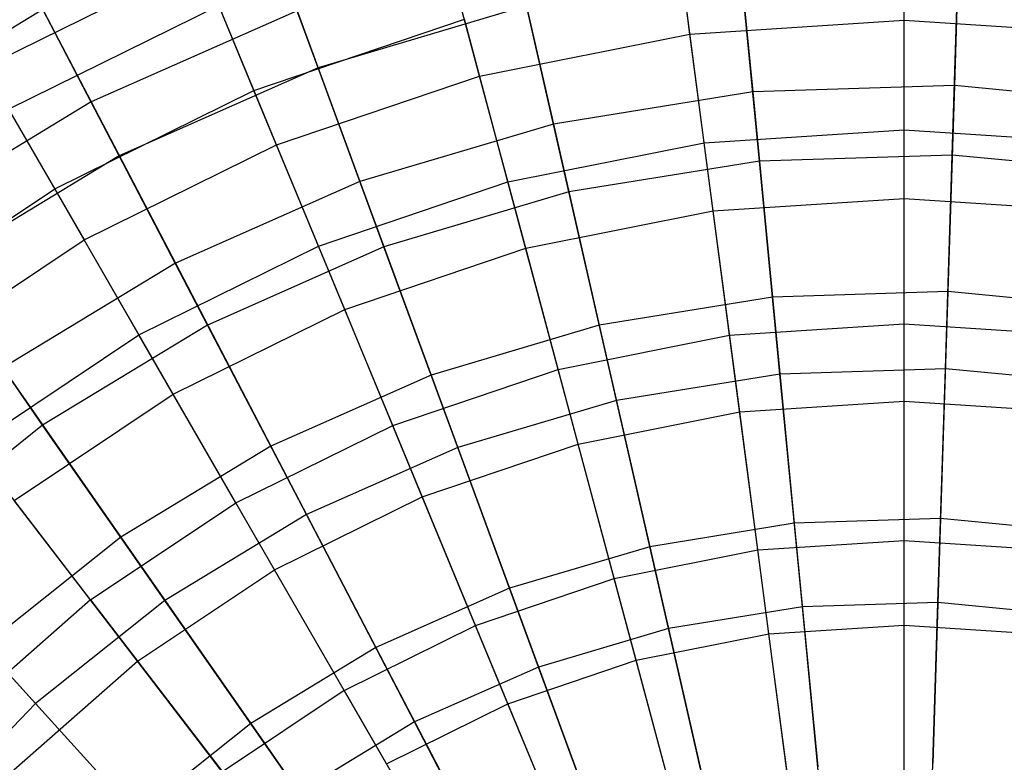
# Model space of a CAD drawing. Extents: x 0.2 to 40.1, y -6.7 to 6.7.
# Tile 512 of 516: x 36.752 to 37.798, y 4.362 to 5.15. Entities that reach past the tile are written whole.
import ezdxf

# ---------------------------------------------------------------- set-up
doc = ezdxf.new("R2010")
doc.units = 0
doc.header["$MEASUREMENT"] = 0
doc.layers.get('0').update_dxf_attribs({"color": 13, "linetype": 'CONTINUOUS'})

# ---------------------------------------------------------------- blocks, each defined once
blk = doc.blocks.new('GRUPUJ_1')
at = {"color": 0}
for p, q in [((37.4853, 11.8094, 13.2623), (37.4853, 11.9698, 13.5042)), ((37.4853, 11.8094, 13.2623), (37.4853, 11.9698, 13.5042)), ((37.258, 11.7945, 13.2623), (37.237, 11.9535, 13.5042)), ((37.258, 11.7945, 13.2623), (37.237, 11.9535, 13.5042)), ((37.5451, 11.9333, 16.1154), (37.5389, 11.7401, 16.3349)), ((37.5451, 11.9333, 16.1154), (37.5389, 11.7401, 16.3349)), ((36.863, 11.7589, 13.1395), (36.8026, 11.9231, 13.3739)), ((36.863, 11.7589, 13.1395), (36.8026, 11.9231, 13.3739)), ((37.3061, 11.9256, 16.1154), (37.3246, 11.7332, 16.3349)), ((37.3061, 11.9256, 16.1154), (37.3246, 11.7332, 16.3349)), ((37.0346, 11.7501, 13.2623), (36.993, 11.905, 13.5042)), ((37.0346, 11.7501, 13.2623), (36.993, 11.905, 13.5042)), ((37.07, 11.8875, 16.1154), (37.113, 11.699, 16.3349)), ((37.07, 11.8875, 16.1154), (37.113, 11.699, 16.3349)), ((36.5087, 11.7594, 15.7311), (36.7379, 11.8724, 15.7311)), ((36.5087, 11.7594, 15.7311), (36.7379, 11.8724, 15.7311)), ((36.5459, 11.8687, 15.8736), (36.622, 11.7226, 16.1154)), ((36.5459, 11.8687, 15.8736), (36.622, 11.7226, 16.1154)), ((36.7949, 11.7347, 15.9801), (36.7379, 11.8724, 15.7311)), ((36.7949, 11.7347, 15.9801), (36.7379, 11.8724, 15.7311)), ((37.4853, 11.693, 16.2085), (37.4853, 11.872, 15.9801)), ((37.4853, 11.693, 16.2085), (37.4853, 11.872, 15.9801)), ((37.5365, 11.6662, 12.9285), (37.543, 11.8688, 13.1395)), ((37.5365, 11.6662, 12.9285), (37.543, 11.8688, 13.1395)), ((37.3317, 11.6597, 12.9285), (37.3122, 11.8614, 13.1395)), ((37.3317, 11.6597, 12.9285), (37.3122, 11.8614, 13.1395)), ((37.2731, 11.6791, 16.2085), (37.2498, 11.8566, 15.9801)), ((37.2731, 11.6791, 16.2085), (37.2498, 11.8566, 15.9801)), ((36.5709, 11.8206, 13.3739), (36.3543, 11.6893, 13.3739)), ((36.5709, 11.8206, 13.3739), (36.3543, 11.6893, 13.3739)), ((36.5344, 11.715, 13.5042), (36.7575, 11.825, 13.5042)), ((36.5344, 11.715, 13.5042), (36.7575, 11.825, 13.5042)), ((36.6519, 11.6654, 13.1395), (36.5709, 11.8206, 13.3739)), ((36.6519, 11.6654, 13.1395), (36.5709, 11.8206, 13.3739)), ((36.8407, 11.8194, 16.1154), (36.622, 11.7226, 16.1154)), ((36.8407, 11.8194, 16.1154), (36.622, 11.7226, 16.1154)), ((36.8189, 11.6769, 13.2623), (36.7575, 11.825, 13.5042)), ((36.8189, 11.6769, 13.2623), (36.7575, 11.825, 13.5042)), ((36.8407, 11.8194, 16.1154), (36.9075, 11.638, 16.3349)), ((36.8407, 11.8194, 16.1154), (36.9075, 11.638, 16.3349)), ((37.0843, 11.8246, 13.1395), (36.863, 11.7589, 13.1395)), ((37.0843, 11.8246, 13.1395), (36.863, 11.7589, 13.1395)), ((37.1294, 11.627, 12.9285), (37.0843, 11.8246, 13.1395)), ((37.1294, 11.627, 12.9285), (37.0843, 11.8246, 13.1395)), ((36.7949, 11.7347, 15.9801), (37.0184, 11.8105, 15.9801)), ((36.7949, 11.7347, 15.9801), (37.0184, 11.8105, 15.9801)), ((37.0647, 11.6376, 16.2085), (37.0184, 11.8105, 15.9801)), ((37.0647, 11.6376, 16.2085), (37.0184, 11.8105, 15.9801)), ((37.258, 11.7945, 13.2623), (37.4853, 11.8094, 13.2623)), ((37.258, 11.7945, 13.2623), (37.4853, 11.8094, 13.2623)), ((37.4853, 11.8094, 13.2623), (37.7125, 11.7945, 13.2623)), ((37.4853, 11.6201, 13.0424), (37.4853, 11.8094, 13.2623)), ((37.4853, 11.6201, 13.0424), (37.4853, 11.8094, 13.2623)), ((37.4853, 11.8094, 13.2623), (37.7125, 11.7945, 13.2623)), ((37.0346, 11.7501, 13.2623), (37.258, 11.7945, 13.2623)), ((37.0346, 11.7501, 13.2623), (37.258, 11.7945, 13.2623)), ((37.2827, 11.6068, 13.0424), (37.258, 11.7945, 13.2623)), ((37.2827, 11.6068, 13.0424), (37.258, 11.7945, 13.2623)), ((36.5833, 11.6303, 15.9801), (36.5087, 11.7594, 15.7311)), ((36.5833, 11.6303, 15.9801), (36.5087, 11.7594, 15.7311)), ((36.863, 11.7589, 13.1395), (36.6519, 11.6654, 13.1395)), ((36.863, 11.7589, 13.1395), (36.6519, 11.6654, 13.1395)), ((36.933, 11.5687, 12.9285), (36.863, 11.7589, 13.1395)), ((36.933, 11.5687, 12.9285), (36.863, 11.7589, 13.1395)), ((36.8189, 11.6769, 13.2623), (37.0346, 11.7501, 13.2623)), ((36.8189, 11.6769, 13.2623), (37.0346, 11.7501, 13.2623)), ((37.0835, 11.5672, 13.0424), (37.0346, 11.7501, 13.2623)), ((37.0835, 11.5672, 13.0424), (37.0346, 11.7501, 13.2623)), ((36.5833, 11.6303, 15.9801), (36.7949, 11.7347, 15.9801)), ((36.5833, 11.6303, 15.9801), (36.7949, 11.7347, 15.9801)), ((36.8634, 11.5693, 16.2085), (36.7949, 11.7347, 15.9801)), ((36.8634, 11.5693, 16.2085), (36.7949, 11.7347, 15.9801)), ((37.3246, 11.7332, 16.3349), (37.113, 11.699, 16.3349)), ((37.3246, 11.7332, 16.3349), (37.113, 11.699, 16.3349)), ((37.5389, 11.7401, 16.3349), (37.3246, 11.7332, 16.3349)), ((37.5389, 11.7401, 16.3349), (37.3246, 11.7332, 16.3349)), ((37.3246, 11.7332, 16.3349), (37.3456, 11.5152, 16.5289)), ((37.3246, 11.7332, 16.3349), (37.3456, 11.5152, 16.5289)), ((37.5389, 11.7401, 16.3349), (37.5319, 11.5212, 16.5289)), ((37.5389, 11.7401, 16.3349), (37.5319, 11.5212, 16.5289)), ((37.7522, 11.7195, 16.3349), (37.5389, 11.7401, 16.3349)), ((37.7522, 11.7195, 16.3349), (37.5389, 11.7401, 16.3349)), ((36.622, 11.7226, 16.1154), (36.4175, 11.5987, 16.1154)), ((36.622, 11.7226, 16.1154), (36.4175, 11.5987, 16.1154)), ((36.622, 11.7226, 16.1154), (36.7115, 11.5512, 16.3349)), ((36.622, 11.7226, 16.1154), (36.7115, 11.5512, 16.3349)), ((36.5344, 11.715, 13.5042), (36.6146, 11.5761, 13.2623)), ((36.5344, 11.715, 13.5042), (36.6146, 11.5761, 13.2623)), ((37.113, 11.699, 16.3349), (36.9075, 11.638, 16.3349)), ((37.113, 11.699, 16.3349), (36.9075, 11.638, 16.3349)), ((37.113, 11.699, 16.3349), (37.1617, 11.4855, 16.5289)), ((37.113, 11.699, 16.3349), (37.1617, 11.4855, 16.5289)), ((37.2731, 11.6791, 16.2085), (37.4853, 11.693, 16.2085)), ((37.2731, 11.6791, 16.2085), (37.4853, 11.693, 16.2085)), ((37.4853, 11.4869, 16.4129), (37.4853, 11.693, 16.2085)), ((37.4853, 11.693, 16.2085), (37.6974, 11.6791, 16.2085)), ((37.4853, 11.4869, 16.4129), (37.4853, 11.693, 16.2085)), ((37.4853, 11.693, 16.2085), (37.6974, 11.6791, 16.2085)), ((36.6146, 11.5761, 13.2623), (36.8189, 11.6769, 13.2623)), ((36.6146, 11.5761, 13.2623), (36.8189, 11.6769, 13.2623)), ((36.8913, 11.502, 13.0424), (36.8189, 11.6769, 13.2623)), ((36.8913, 11.502, 13.0424), (36.8189, 11.6769, 13.2623)), ((37.0647, 11.6376, 16.2085), (37.2731, 11.6791, 16.2085)), ((37.0647, 11.6376, 16.2085), (37.2731, 11.6791, 16.2085)), ((37.3, 11.4748, 16.4129), (37.2731, 11.6791, 16.2085)), ((37.3, 11.4748, 16.4129), (37.2731, 11.6791, 16.2085)), ((36.6519, 11.6654, 13.1395), (36.4545, 11.5457, 13.1395)), ((36.6519, 11.6654, 13.1395), (36.4545, 11.5457, 13.1395)), ((36.7456, 11.4857, 12.9285), (36.6519, 11.6654, 13.1395)), ((36.7456, 11.4857, 12.9285), (36.6519, 11.6654, 13.1395)), ((37.3317, 11.6597, 12.9285), (37.1294, 11.627, 12.9285)), ((37.3317, 11.6597, 12.9285), (37.1294, 11.627, 12.9285)), ((37.5365, 11.6662, 12.9285), (37.3317, 11.6597, 12.9285)), ((37.5365, 11.6662, 12.9285), (37.3317, 11.6597, 12.9285)), ((37.3535, 11.4335, 12.7442), (37.3317, 11.6597, 12.9285)), ((37.3535, 11.4335, 12.7442), (37.3317, 11.6597, 12.9285)), ((37.5292, 11.4392, 12.7442), (37.5365, 11.6662, 12.9285)), ((37.5292, 11.4392, 12.7442), (37.5365, 11.6662, 12.9285)), ((37.7405, 11.6466, 12.9285), (37.5365, 11.6662, 12.9285)), ((37.7405, 11.6466, 12.9285), (37.5365, 11.6662, 12.9285)), ((36.3871, 11.4992, 15.9801), (36.5833, 11.6303, 15.9801)), ((36.3871, 11.4992, 15.9801), (36.5833, 11.6303, 15.9801)), ((36.6728, 11.4753, 16.2085), (36.5833, 11.6303, 15.9801)), ((36.6728, 11.4753, 16.2085), (36.5833, 11.6303, 15.9801)), ((36.9075, 11.638, 16.3349), (36.7115, 11.5512, 16.3349)), ((36.9075, 11.638, 16.3349), (36.7115, 11.5512, 16.3349)), ((36.8634, 11.5693, 16.2085), (37.0647, 11.6376, 16.2085)), ((36.8634, 11.5693, 16.2085), (37.0647, 11.6376, 16.2085)), ((36.9075, 11.638, 16.3349), (36.9831, 11.4325, 16.5289)), ((36.9075, 11.638, 16.3349), (36.9831, 11.4325, 16.5289)), ((37.118, 11.4386, 16.4129), (37.0647, 11.6376, 16.2085)), ((37.118, 11.4386, 16.4129), (37.0647, 11.6376, 16.2085)), ((37.1294, 11.627, 12.9285), (36.933, 11.5687, 12.9285)), ((37.1294, 11.627, 12.9285), (36.933, 11.5687, 12.9285)), ((37.18, 11.4055, 12.7442), (37.1294, 11.627, 12.9285)), ((37.18, 11.4055, 12.7442), (37.1294, 11.627, 12.9285)), ((37.2827, 11.6068, 13.0424), (37.4853, 11.6201, 13.0424)), ((37.2827, 11.6068, 13.0424), (37.4853, 11.6201, 13.0424)), ((37.4853, 11.4049, 12.8477), (37.4853, 11.6201, 13.0424)), ((37.4853, 11.6201, 13.0424), (37.6878, 11.6068, 13.0424)), ((37.4853, 11.4049, 12.8477), (37.4853, 11.6201, 13.0424)), ((37.4853, 11.6201, 13.0424), (37.6878, 11.6068, 13.0424)), ((37.0835, 11.5672, 13.0424), (37.2827, 11.6068, 13.0424)), ((37.0835, 11.5672, 13.0424), (37.2827, 11.6068, 13.0424)), ((37.3108, 11.3934, 12.8477), (37.2827, 11.6068, 13.0424)), ((37.3108, 11.3934, 12.8477), (37.2827, 11.6068, 13.0424)), ((36.4252, 11.4496, 13.2623), (36.6146, 11.5761, 13.2623)), ((36.4252, 11.4496, 13.2623), (36.6146, 11.5761, 13.2623)), ((36.7092, 11.4122, 13.0424), (36.6146, 11.5761, 13.2623)), ((36.7092, 11.4122, 13.0424), (36.6146, 11.5761, 13.2623)), ((36.6728, 11.4753, 16.2085), (36.8634, 11.5693, 16.2085)), ((36.6728, 11.4753, 16.2085), (36.8634, 11.5693, 16.2085)), ((36.933, 11.5687, 12.9285), (36.7456, 11.4857, 12.9285)), ((36.933, 11.5687, 12.9285), (36.7456, 11.4857, 12.9285)), ((36.9423, 11.3789, 16.4129), (36.8634, 11.5693, 16.2085)), ((36.9423, 11.3789, 16.4129), (36.8634, 11.5693, 16.2085)), ((36.8913, 11.502, 13.0424), (37.0835, 11.5672, 13.0424)), ((36.8913, 11.502, 13.0424), (37.0835, 11.5672, 13.0424)), ((37.0115, 11.3555, 12.7442), (36.933, 11.5687, 12.9285)), ((37.0115, 11.3555, 12.7442), (36.933, 11.5687, 12.9285)), ((37.1393, 11.3593, 12.8477), (37.0835, 11.5672, 13.0424)), ((37.1393, 11.3593, 12.8477), (37.0835, 11.5672, 13.0424)), ((36.5704, 11.3795, 12.9285), (36.4545, 11.5457, 13.1395)), ((36.5704, 11.3795, 12.9285), (36.4545, 11.5457, 13.1395)), ((36.7115, 11.5512, 16.3349), (36.5282, 11.4401, 16.3349)), ((36.7115, 11.5512, 16.3349), (36.5282, 11.4401, 16.3349)), ((36.7115, 11.5512, 16.3349), (36.8128, 11.3571, 16.5289)), ((36.7115, 11.5512, 16.3349), (36.8128, 11.3571, 16.5289)), ((37.3456, 11.5152, 16.5289), (37.1617, 11.4855, 16.5289)), ((37.3456, 11.5152, 16.5289), (37.1617, 11.4855, 16.5289)), ((37.5319, 11.5212, 16.5289), (37.3456, 11.5152, 16.5289)), ((37.5319, 11.5212, 16.5289), (37.3456, 11.5152, 16.5289)), ((37.3456, 11.5152, 16.5289), (37.3688, 11.2751, 16.6944)), ((37.3456, 11.5152, 16.5289), (37.3688, 11.2751, 16.6944)), ((37.5319, 11.5212, 16.5289), (37.5241, 11.2801, 16.6944)), ((37.5319, 11.5212, 16.5289), (37.5241, 11.2801, 16.6944)), ((37.7173, 11.5033, 16.5289), (37.5319, 11.5212, 16.5289)), ((37.7173, 11.5033, 16.5289), (37.5319, 11.5212, 16.5289)), ((36.7092, 11.4122, 13.0424), (36.8913, 11.502, 13.0424)), ((36.7092, 11.4122, 13.0424), (36.8913, 11.502, 13.0424)), ((36.9737, 11.3031, 12.8477), (36.8913, 11.502, 13.0424)), ((36.9737, 11.3031, 12.8477), (36.8913, 11.502, 13.0424)), ((36.7456, 11.4857, 12.9285), (36.5704, 11.3795, 12.9285)), ((36.7456, 11.4857, 12.9285), (36.5704, 11.3795, 12.9285)), ((36.8507, 11.2843, 12.7442), (36.7456, 11.4857, 12.9285)), ((36.8507, 11.2843, 12.7442), (36.7456, 11.4857, 12.9285)), ((37.1617, 11.4855, 16.5289), (36.9831, 11.4325, 16.5289)), ((37.1617, 11.4855, 16.5289), (36.9831, 11.4325, 16.5289)), ((37.1617, 11.4855, 16.5289), (37.2154, 11.2503, 16.6944)), ((37.1617, 11.4855, 16.5289), (37.2154, 11.2503, 16.6944)), ((37.3, 11.4748, 16.4129), (37.4853, 11.4869, 16.4129)), ((37.3, 11.4748, 16.4129), (37.4853, 11.4869, 16.4129)), ((37.4853, 11.257, 16.5899), (37.4853, 11.4869, 16.4129)), ((37.4853, 11.257, 16.5899), (37.4853, 11.4869, 16.4129)), ((37.4853, 11.4869, 16.4129), (37.6705, 11.4748, 16.4129)), ((37.4853, 11.4869, 16.4129), (37.6705, 11.4748, 16.4129)), ((36.496, 11.3572, 16.2085), (36.6728, 11.4753, 16.2085)), ((36.496, 11.3572, 16.2085), (36.6728, 11.4753, 16.2085)), ((36.7758, 11.2968, 16.4129), (36.6728, 11.4753, 16.2085)), ((36.7758, 11.2968, 16.4129), (36.6728, 11.4753, 16.2085)), ((37.118, 11.4386, 16.4129), (37.3, 11.4748, 16.4129)), ((37.118, 11.4386, 16.4129), (37.3, 11.4748, 16.4129)), ((37.3301, 11.2468, 16.5899), (37.3, 11.4748, 16.4129)), ((37.3301, 11.2468, 16.5899), (37.3, 11.4748, 16.4129)), ((36.5282, 11.4401, 16.3349), (36.6534, 11.2605, 16.5289)), ((36.5282, 11.4401, 16.3349), (36.6534, 11.2605, 16.5289)), ((36.9831, 11.4325, 16.5289), (36.8128, 11.3571, 16.5289)), ((36.9831, 11.4325, 16.5289), (36.8128, 11.3571, 16.5289)), ((36.9423, 11.3789, 16.4129), (37.118, 11.4386, 16.4129)), ((36.9423, 11.3789, 16.4129), (37.118, 11.4386, 16.4129)), ((36.9831, 11.4325, 16.5289), (37.0664, 11.2061, 16.6944)), ((36.9831, 11.4325, 16.5289), (37.0664, 11.2061, 16.6944)), ((37.1775, 11.2165, 16.5899), (37.118, 11.4386, 16.4129)), ((37.1775, 11.2165, 16.5899), (37.118, 11.4386, 16.4129)), ((37.3535, 11.4335, 12.7442), (37.18, 11.4055, 12.7442)), ((37.3535, 11.4335, 12.7442), (37.18, 11.4055, 12.7442)), ((37.5292, 11.4392, 12.7442), (37.3535, 11.4335, 12.7442)), ((37.5292, 11.4392, 12.7442), (37.3535, 11.4335, 12.7442)), ((37.3774, 11.1864, 12.5893), (37.3535, 11.4335, 12.7442)), ((37.3774, 11.1864, 12.5893), (37.3535, 11.4335, 12.7442)), ((37.5213, 11.1911, 12.5893), (37.5292, 11.4392, 12.7442)), ((37.5213, 11.1911, 12.5893), (37.5292, 11.4392, 12.7442)), ((37.7042, 11.4223, 12.7442), (37.5292, 11.4392, 12.7442)), ((37.7042, 11.4223, 12.7442), (37.5292, 11.4392, 12.7442)), ((36.5404, 11.2994, 13.0424), (36.7092, 11.4122, 13.0424)), ((36.5404, 11.2994, 13.0424), (36.7092, 11.4122, 13.0424)), ((36.8168, 11.2258, 12.8477), (36.7092, 11.4122, 13.0424)), ((36.8168, 11.2258, 12.8477), (36.7092, 11.4122, 13.0424)), ((37.18, 11.4055, 12.7442), (37.0115, 11.3555, 12.7442)), ((37.18, 11.4055, 12.7442), (37.0115, 11.3555, 12.7442)), ((37.2352, 11.1635, 12.5893), (37.18, 11.4055, 12.7442)), ((37.2352, 11.1635, 12.5893), (37.18, 11.4055, 12.7442)), ((37.3108, 11.3934, 12.8477), (37.4853, 11.4049, 12.8477)), ((37.3108, 11.3934, 12.8477), (37.4853, 11.4049, 12.8477)), ((37.4853, 11.4049, 12.8477), (37.6597, 11.3934, 12.8477)), ((37.4853, 11.167, 12.6814), (37.4853, 11.4049, 12.8477)), ((37.4853, 11.167, 12.6814), (37.4853, 11.4049, 12.8477)), ((37.4853, 11.4049, 12.8477), (37.6597, 11.3934, 12.8477)), ((37.1393, 11.3593, 12.8477), (37.3108, 11.3934, 12.8477)), ((37.1393, 11.3593, 12.8477), (37.3108, 11.3934, 12.8477)), ((37.3418, 11.1576, 12.6814), (37.3108, 11.3934, 12.8477)), ((37.3418, 11.1576, 12.6814), (37.3108, 11.3934, 12.8477)), ((36.5704, 11.3795, 12.9285), (36.4102, 11.2518, 12.9285)), ((36.5704, 11.3795, 12.9285), (36.4102, 11.2518, 12.9285)), ((36.7004, 11.1932, 12.7442), (36.5704, 11.3795, 12.9285)), ((36.7004, 11.1932, 12.7442), (36.5704, 11.3795, 12.9285)), ((36.7758, 11.2968, 16.4129), (36.9423, 11.3789, 16.4129)), ((36.7758, 11.2968, 16.4129), (36.9423, 11.3789, 16.4129)), ((37.0302, 11.1665, 16.5899), (36.9423, 11.3789, 16.4129)), ((37.0302, 11.1665, 16.5899), (36.9423, 11.3789, 16.4129)), ((36.6215, 11.1937, 16.4129), (36.496, 11.3572, 16.2085)), ((36.6215, 11.1937, 16.4129), (36.496, 11.3572, 16.2085)), ((36.8128, 11.3571, 16.5289), (36.6534, 11.2605, 16.5289)), ((36.8128, 11.3571, 16.5289), (36.6534, 11.2605, 16.5289)), ((36.8128, 11.3571, 16.5289), (36.9244, 11.1432, 16.6944)), ((36.8128, 11.3571, 16.5289), (36.9244, 11.1432, 16.6944)), ((36.9737, 11.3031, 12.8477), (37.1393, 11.3593, 12.8477)), ((36.9737, 11.3031, 12.8477), (37.1393, 11.3593, 12.8477)), ((37.2008, 11.1296, 12.6814), (37.1393, 11.3593, 12.8477)), ((37.2008, 11.1296, 12.6814), (37.1393, 11.3593, 12.8477)), ((37.0115, 11.3555, 12.7442), (36.8507, 11.2843, 12.7442)), ((37.0115, 11.3555, 12.7442), (36.8507, 11.2843, 12.7442)), ((37.0972, 11.1225, 12.5893), (37.0115, 11.3555, 12.7442)), ((37.0972, 11.1225, 12.5893), (37.0115, 11.3555, 12.7442)), ((36.6714, 11.1286, 12.8477), (36.5404, 11.2994, 13.0424)), ((36.6714, 11.1286, 12.8477), (36.5404, 11.2994, 13.0424)), ((36.6215, 11.1937, 16.4129), (36.7758, 11.2968, 16.4129)), ((36.6215, 11.1937, 16.4129), (36.7758, 11.2968, 16.4129)), ((36.8908, 11.0977, 16.5899), (36.7758, 11.2968, 16.4129)), ((36.8908, 11.0977, 16.5899), (36.7758, 11.2968, 16.4129)), ((36.8168, 11.2258, 12.8477), (36.9737, 11.3031, 12.8477)), ((36.8168, 11.2258, 12.8477), (36.9737, 11.3031, 12.8477)), ((37.0647, 11.0834, 12.6814), (36.9737, 11.3031, 12.8477)), ((37.0647, 11.0834, 12.6814), (36.9737, 11.3031, 12.8477)), ((36.8507, 11.2843, 12.7442), (36.7004, 11.1932, 12.7442)), ((36.8507, 11.2843, 12.7442), (36.7004, 11.1932, 12.7442)), ((36.9655, 11.0642, 12.5893), (36.8507, 11.2843, 12.7442)), ((36.9655, 11.0642, 12.5893), (36.8507, 11.2843, 12.7442)), ((37.3688, 11.2751, 16.6944), (37.2154, 11.2503, 16.6944)), ((37.3688, 11.2751, 16.6944), (37.2154, 11.2503, 16.6944)), ((37.5241, 11.2801, 16.6944), (37.3688, 11.2751, 16.6944)), ((37.5241, 11.2801, 16.6944), (37.3688, 11.2751, 16.6944)), ((37.3688, 11.2751, 16.6944), (37.3938, 11.0164, 16.8287)), ((37.3688, 11.2751, 16.6944), (37.3938, 11.0164, 16.8287)), ((37.5241, 11.2801, 16.6944), (37.5158, 11.0203, 16.8287)), ((37.5241, 11.2801, 16.6944), (37.5158, 11.0203, 16.8287)), ((37.6788, 11.2651, 16.6944), (37.5241, 11.2801, 16.6944)), ((37.6788, 11.2651, 16.6944), (37.5241, 11.2801, 16.6944)), ((36.563, 11.0836, 12.7442), (36.4102, 11.2518, 12.9285)), ((36.563, 11.0836, 12.7442), (36.4102, 11.2518, 12.9285)), ((36.6534, 11.2605, 16.5289), (36.5078, 11.1443, 16.5289)), ((36.6534, 11.2605, 16.5289), (36.5078, 11.1443, 16.5289)), ((36.6534, 11.2605, 16.5289), (36.7915, 11.0626, 16.6944)), ((36.6534, 11.2605, 16.5289), (36.7915, 11.0626, 16.6944)), ((37.3301, 11.2468, 16.5899), (37.4853, 11.257, 16.5899)), ((37.3301, 11.2468, 16.5899), (37.4853, 11.257, 16.5899)), ((37.4853, 11.0068, 16.7369), (37.4853, 11.257, 16.5899)), ((37.4853, 11.257, 16.5899), (37.6404, 11.2468, 16.5899)), ((37.4853, 11.0068, 16.7369), (37.4853, 11.257, 16.5899)), ((37.4853, 11.257, 16.5899), (37.6404, 11.2468, 16.5899)), ((37.2154, 11.2503, 16.6944), (37.0664, 11.2061, 16.6944)), ((37.2154, 11.2503, 16.6944), (37.0664, 11.2061, 16.6944)), ((37.1775, 11.2165, 16.5899), (37.3301, 11.2468, 16.5899)), ((37.1775, 11.2165, 16.5899), (37.3301, 11.2468, 16.5899)), ((37.2154, 11.2503, 16.6944), (37.2732, 10.9969, 16.8287)), ((37.2154, 11.2503, 16.6944), (37.2732, 10.9969, 16.8287)), ((37.3627, 10.9988, 16.7369), (37.3301, 11.2468, 16.5899)), ((37.3627, 10.9988, 16.7369), (37.3301, 11.2468, 16.5899)), ((36.6714, 11.1286, 12.8477), (36.8168, 11.2258, 12.8477)), ((36.6714, 11.1286, 12.8477), (36.8168, 11.2258, 12.8477)), ((36.9358, 11.0198, 12.6814), (36.8168, 11.2258, 12.8477)), ((36.9358, 11.0198, 12.6814), (36.8168, 11.2258, 12.8477)), ((37.0302, 11.1665, 16.5899), (37.1775, 11.2165, 16.5899)), ((37.0302, 11.1665, 16.5899), (37.1775, 11.2165, 16.5899)), ((37.2423, 10.9748, 16.7369), (37.1775, 11.2165, 16.5899)), ((37.2423, 10.9748, 16.7369), (37.1775, 11.2165, 16.5899)), ((37.0664, 11.2061, 16.6944), (36.9244, 11.1432, 16.6944)), ((37.0664, 11.2061, 16.6944), (36.9244, 11.1432, 16.6944)), ((37.0664, 11.2061, 16.6944), (37.1562, 10.9622, 16.8287)), ((37.0664, 11.2061, 16.6944), (37.1562, 10.9622, 16.8287)), ((36.6215, 11.1937, 16.4129), (36.4819, 11.0714, 16.4129)), ((36.6215, 11.1937, 16.4129), (36.4819, 11.0714, 16.4129)), ((36.7004, 11.1932, 12.7442), (36.563, 11.0836, 12.7442)), ((36.7004, 11.1932, 12.7442), (36.563, 11.0836, 12.7442)), ((36.6215, 11.1937, 16.4129), (36.7614, 11.0113, 16.5899)), ((36.6215, 11.1937, 16.4129), (36.7614, 11.0113, 16.5899)), ((36.8424, 10.9896, 12.5893), (36.7004, 11.1932, 12.7442)), ((36.8424, 10.9896, 12.5893), (36.7004, 11.1932, 12.7442)), ((37.5213, 11.1911, 12.5893), (37.3774, 11.1864, 12.5893)), ((37.5213, 11.1911, 12.5893), (37.3774, 11.1864, 12.5893)), ((37.5128, 10.9257, 12.4664), (37.5213, 11.1911, 12.5893)), ((37.5128, 10.9257, 12.4664), (37.5213, 11.1911, 12.5893)), ((37.6646, 11.1772, 12.5893), (37.5213, 11.1911, 12.5893)), ((37.6646, 11.1772, 12.5893), (37.5213, 11.1911, 12.5893)), ((37.3774, 11.1864, 12.5893), (37.2352, 11.1635, 12.5893)), ((37.3774, 11.1864, 12.5893), (37.2352, 11.1635, 12.5893)), ((37.4029, 10.9222, 12.4664), (37.3774, 11.1864, 12.5893)), ((37.4029, 10.9222, 12.4664), (37.3774, 11.1864, 12.5893)), ((36.8908, 11.0977, 16.5899), (37.0302, 11.1665, 16.5899)), ((36.8908, 11.0977, 16.5899), (37.0302, 11.1665, 16.5899)), ((37.126, 10.9353, 16.7369), (37.0302, 11.1665, 16.5899)), ((37.126, 10.9353, 16.7369), (37.0302, 11.1665, 16.5899)), ((37.2352, 11.1635, 12.5893), (37.0972, 11.1225, 12.5893)), ((37.2352, 11.1635, 12.5893), (37.0972, 11.1225, 12.5893)), ((37.2008, 11.1296, 12.6814), (37.3418, 11.1576, 12.6814)), ((37.2008, 11.1296, 12.6814), (37.3418, 11.1576, 12.6814)), ((37.2943, 10.9047, 12.4664), (37.2352, 11.1635, 12.5893)), ((37.2943, 10.9047, 12.4664), (37.2352, 11.1635, 12.5893)), ((37.3418, 11.1576, 12.6814), (37.4853, 11.167, 12.6814)), ((37.3418, 11.1576, 12.6814), (37.4853, 11.167, 12.6814)), ((37.3753, 10.9031, 12.5461), (37.3418, 11.1576, 12.6814)), ((37.3753, 10.9031, 12.5461), (37.3418, 11.1576, 12.6814)), ((37.4853, 10.9103, 12.5461), (37.4853, 11.167, 12.6814)), ((37.4853, 10.9103, 12.5461), (37.4853, 11.167, 12.6814)), ((37.4853, 11.167, 12.6814), (37.6287, 11.1576, 12.6814)), ((37.4853, 11.167, 12.6814), (37.6287, 11.1576, 12.6814)), ((36.5078, 11.1443, 16.5289), (36.67, 10.9657, 16.6944)), ((36.5078, 11.1443, 16.5289), (36.67, 10.9657, 16.6944)), ((36.9244, 11.1432, 16.6944), (36.7915, 11.0626, 16.6944)), ((36.9244, 11.1432, 16.6944), (36.7915, 11.0626, 16.6944)), ((36.9244, 11.1432, 16.6944), (37.0446, 10.9127, 16.8287)), ((36.9244, 11.1432, 16.6944), (37.0446, 10.9127, 16.8287)), ((36.54, 11.0133, 12.8477), (36.6714, 11.1286, 12.8477)), ((36.54, 11.0133, 12.8477), (36.6714, 11.1286, 12.8477)), ((36.8162, 10.9399, 12.6814), (36.6714, 11.1286, 12.8477)), ((36.8162, 10.9399, 12.6814), (36.6714, 11.1286, 12.8477)), ((37.0647, 11.0834, 12.6814), (37.2008, 11.1296, 12.6814)), ((37.0647, 11.0834, 12.6814), (37.2008, 11.1296, 12.6814)), ((37.2673, 10.8816, 12.5461), (37.2008, 11.1296, 12.6814)), ((37.2673, 10.8816, 12.5461), (37.2008, 11.1296, 12.6814)), ((37.0972, 11.1225, 12.5893), (36.9655, 11.0642, 12.5893)), ((37.0972, 11.1225, 12.5893), (36.9655, 11.0642, 12.5893)), ((37.1889, 10.8734, 12.4664), (37.0972, 11.1225, 12.5893)), ((37.1889, 10.8734, 12.4664), (37.0972, 11.1225, 12.5893)), ((36.8908, 11.0977, 16.5899), (36.7614, 11.0113, 16.5899)), ((36.8908, 11.0977, 16.5899), (36.7614, 11.0113, 16.5899)), ((36.8908, 11.0977, 16.5899), (37.0159, 10.881, 16.7369)), ((36.8908, 11.0977, 16.5899), (37.0159, 10.881, 16.7369)), ((36.563, 11.0836, 12.7442), (36.4407, 10.9573, 12.7442)), ((36.563, 11.0836, 12.7442), (36.4407, 10.9573, 12.7442)), ((36.7299, 10.8998, 12.5893), (36.563, 11.0836, 12.7442)), ((36.7299, 10.8998, 12.5893), (36.563, 11.0836, 12.7442)), ((36.9358, 11.0198, 12.6814), (37.0647, 11.0834, 12.6814)), ((36.9358, 11.0198, 12.6814), (37.0647, 11.0834, 12.6814)), ((37.1629, 10.8462, 12.5461), (37.0647, 11.0834, 12.6814)), ((37.1629, 10.8462, 12.5461), (37.0647, 11.0834, 12.6814)), ((36.9655, 11.0642, 12.5893), (36.8424, 10.9896, 12.5893)), ((36.9655, 11.0642, 12.5893), (36.8424, 10.9896, 12.5893)), ((37.0883, 10.8289, 12.4664), (36.9655, 11.0642, 12.5893)), ((37.0883, 10.8289, 12.4664), (36.9655, 11.0642, 12.5893)), ((36.7915, 11.0626, 16.6944), (36.67, 10.9657, 16.6944)), ((36.7915, 11.0626, 16.6944), (36.67, 10.9657, 16.6944)), ((36.7915, 11.0626, 16.6944), (36.9402, 10.8495, 16.8287)), ((36.7915, 11.0626, 16.6944), (36.9402, 10.8495, 16.8287))]:
    blk.add_line(p, q, dxfattribs=at)

msp = doc.modelspace()

# ---------------------------------------------------------------- block references
at = {"color": 0}
msp.add_blockref('GRUPUJ_1', (0.2062, -6.6596, 0.5119), dxfattribs=at)

doc.saveas('drawing.dxf')
